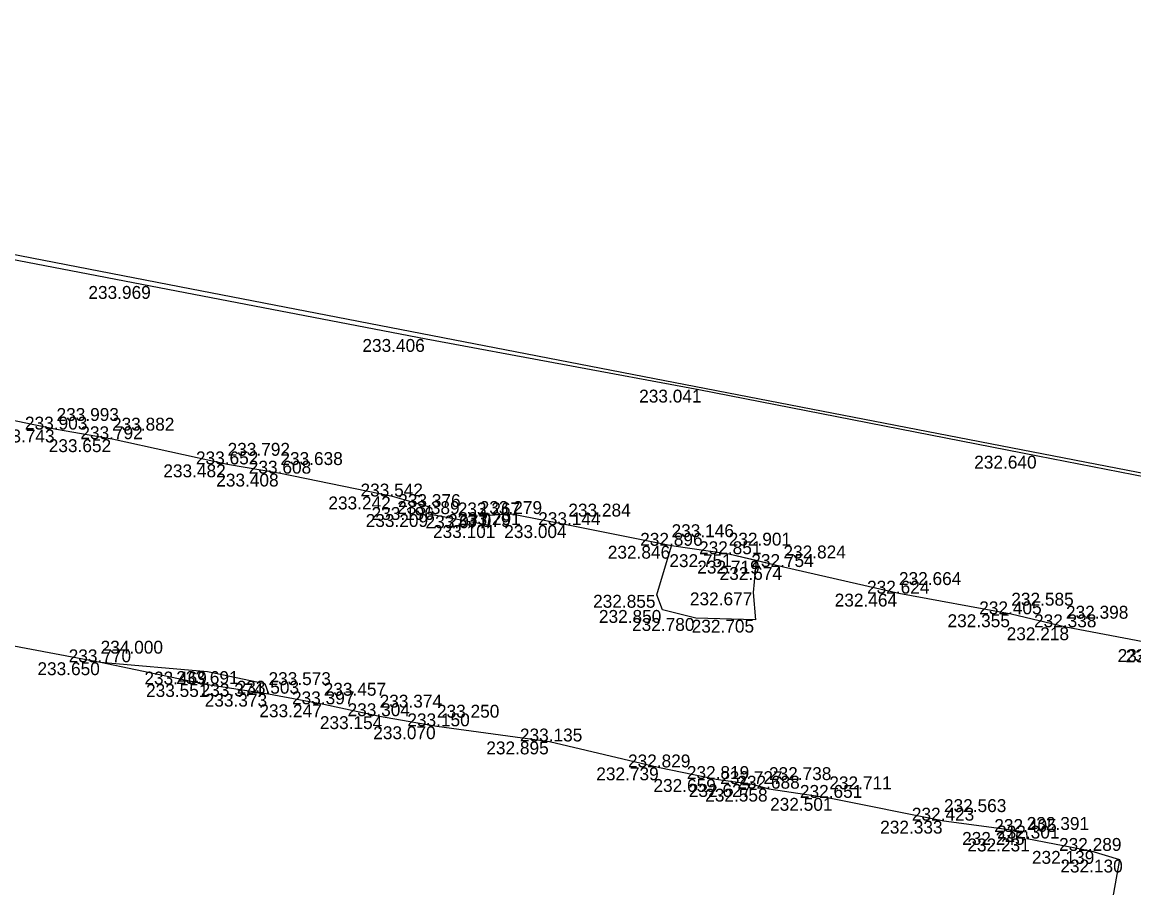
# Model space of a CAD drawing. Extents: x -599516 to -599132, y -1163668 to -1163119.
# Drawn here: x -599487.37 to -599461.53, y -1163141.72 to -1163121.59 of the extents above; entities that cross this region are included whole.
import ezdxf

# ---------------------------------------------------------------- set-up
doc = ezdxf.new("R2010")
doc.units = 0
for name, color, linetype in [('_ZEMERENI OBLAST', 7, 'Continuous'), ('Bod-oznac1', 7, 'Continuous'), ('Bod-oznac2', 7, 'Continuous'), ('Bod-oznac3', 7, 'Continuous'), ('Bod-vyska1', 7, 'Continuous'), ('Bod-vyska2', 7, 'Continuous'), ('Bod-vyska3', 7, 'Continuous'), ('Z_cela-hrobu-dolni-linie', 7, 'Continuous'), ('Z_cela-hrobu-horni-linie', 7, 'Continuous'), ('Z_komunikace', 7, 'Continuous'), ('Z_zdi-ohradni', 7, 'Continuous')]:
    doc.layers.add(name, color=color, linetype=linetype)

msp = doc.modelspace()

# ---------------------------------------------------------------- linework, layer by layer
at = {"layer": '_ZEMERENI OBLAST'}
msp.add_lwpolyline([(-599246.21, -1163173.61), (-599310.76, -1163161.2), (-599382.471, -1163147.382), (-599418.511, -1163140.298), (-599415.805, -1163126.425), (-599441.73, -1163121.594), (-599445.004, -1163135.25), (-599483.712, -1163127.751), (-599506.25, -1163123.345), (-599510.771, -1163146.476), (-599502.636, -1163301.975), (-599510.038, -1163302.355), (-599510.12, -1163309.17), (-599515.16, -1163309.664), (-599511.204, -1163380.278), (-599506.35, -1163380.56), (-599506.01, -1163391.1), (-599497.946, -1163390.674), (-599491.96, -1163502.01)], dxfattribs=at)
at = {"layer": 'Bod-oznac1'}
for p, q in [((-599484.381, -1163127.728), (-599484.381, -1163127.728)), ((-599477.98, -1163128.961), (-599477.98, -1163128.961)), ((-599471.642, -1163130.139), (-599471.642, -1163130.139)), ((-599486.568, -1163131.067), (-599486.568, -1163131.067)), ((-599485.279, -1163131.292), (-599485.279, -1163131.292)), ((-599482.593, -1163131.877), (-599482.593, -1163131.877)), ((-599463.763, -1163131.675), (-599463.763, -1163131.675)), ((-599481.366, -1163132.092), (-599481.366, -1163132.092)), ((-599478.758, -1163132.624), (-599478.758, -1163132.624)), ((-599477.892, -1163132.869), (-599477.892, -1163132.869)), ((-599477.916, -1163133.033), (-599477.916, -1163133.033)), ((-599476.509, -1163133.063), (-599476.509, -1163133.063)), ((-599475.999, -1163133.032), (-599475.999, -1163133.032)), ((-599476.548, -1163133.289), (-599476.548, -1163133.289)), ((-599474.675, -1163133.29), (-599474.675, -1163133.29)), ((-599472.276, -1163133.77), (-599472.276, -1163133.77)), ((-599470.948, -1163133.966), (-599470.948, -1163133.966)), ((-599470.31, -1163134.116), (-599470.31, -1163134.116)), ((-599469.676, -1163134.264), (-599469.676, -1163134.264)), ((-599472.617, -1163134.911), (-599472.617, -1163134.911)), ((-599470.376, -1163134.855), (-599470.376, -1163134.855)), ((-599466.992, -1163134.883), (-599466.992, -1163134.883)), ((-599472.484, -1163135.263), (-599472.484, -1163135.263)), ((-599471.713, -1163135.45), (-599471.713, -1163135.45)), ((-599470.327, -1163135.489), (-599470.327, -1163135.489)), ((-599464.381, -1163135.363), (-599464.381, -1163135.363)), ((-599463.111, -1163135.666), (-599463.111, -1163135.666)), ((-599485.544, -1163136.479), (-599485.544, -1163136.479)), ((-599483.056, -1163136.696), (-599483.056, -1163136.696)), ((-599483.11, -1163136.985), (-599483.11, -1163136.985)), ((-599481.724, -1163136.972), (-599481.724, -1163136.972)), ((-599481.642, -1163137.21), (-599481.642, -1163137.21)), ((-599480.36, -1163137.457), (-599480.36, -1163137.457)), ((-599479.06, -1163137.733), (-599479.06, -1163137.733)), ((-599477.728, -1163137.968), (-599477.728, -1163137.968)), ((-599475.111, -1163138.321), (-599475.111, -1163138.321)), ((-599472.553, -1163138.924), (-599472.553, -1163138.924)), ((-599471.238, -1163139.194), (-599471.238, -1163139.194)), ((-599470.403, -1163139.312), (-599470.403, -1163139.312)), ((-599470.012, -1163139.419), (-599470.012, -1163139.419)), ((-599468.61, -1163139.633), (-599468.61, -1163139.633)), ((-599465.946, -1163140.163), (-599465.946, -1163140.163)), ((-599464.031, -1163140.426), (-599464.031, -1163140.426)), ((-599464.023, -1163140.578), (-599464.023, -1163140.578)), ((-599462.536, -1163140.866), (-599462.536, -1163140.866)), ((-599461.865, -1163141.068), (-599461.865, -1163141.068))]:
    msp.add_line(p, q, dxfattribs=at)
at = {"layer": 'Bod-oznac2'}
for p, q in [((-599486.568, -1163131.067), (-599486.568, -1163131.067)), ((-599485.279, -1163131.292), (-599485.279, -1163131.292)), ((-599482.593, -1163131.877), (-599482.593, -1163131.877)), ((-599481.366, -1163132.092), (-599481.366, -1163132.092)), ((-599478.758, -1163132.624), (-599478.758, -1163132.624)), ((-599477.892, -1163132.869), (-599477.892, -1163132.869)), ((-599477.916, -1163133.033), (-599477.916, -1163133.033)), ((-599476.509, -1163133.063), (-599476.509, -1163133.063)), ((-599475.999, -1163133.032), (-599475.999, -1163133.032)), ((-599476.548, -1163133.289), (-599476.548, -1163133.289)), ((-599474.675, -1163133.29), (-599474.675, -1163133.29)), ((-599472.276, -1163133.77), (-599472.276, -1163133.77)), ((-599470.948, -1163133.966), (-599470.948, -1163133.966)), ((-599469.676, -1163134.264), (-599469.676, -1163134.264)), ((-599466.992, -1163134.883), (-599466.992, -1163134.883)), ((-599464.381, -1163135.363), (-599464.381, -1163135.363)), ((-599463.111, -1163135.666), (-599463.111, -1163135.666)), ((-599485.544, -1163136.479), (-599485.544, -1163136.479)), ((-599483.11, -1163136.985), (-599483.11, -1163136.985)), ((-599481.642, -1163137.21), (-599481.642, -1163137.21)), ((-599480.36, -1163137.457), (-599480.36, -1163137.457)), ((-599479.06, -1163137.733), (-599479.06, -1163137.733)), ((-599477.728, -1163137.968), (-599477.728, -1163137.968)), ((-599475.111, -1163138.321), (-599475.111, -1163138.321)), ((-599472.553, -1163138.924), (-599472.553, -1163138.924)), ((-599471.238, -1163139.194), (-599471.238, -1163139.194)), ((-599470.403, -1163139.312), (-599470.403, -1163139.312)), ((-599470.012, -1163139.419), (-599470.012, -1163139.419)), ((-599468.61, -1163139.633), (-599468.61, -1163139.633)), ((-599465.946, -1163140.163), (-599465.946, -1163140.163)), ((-599464.031, -1163140.426), (-599464.031, -1163140.426)), ((-599464.023, -1163140.578), (-599464.023, -1163140.578)), ((-599462.536, -1163140.866), (-599462.536, -1163140.866))]:
    msp.add_line(p, q, dxfattribs=at)
at = {"layer": 'Bod-oznac3'}
for p, q in [((-599486.568, -1163131.067), (-599486.568, -1163131.067)), ((-599485.279, -1163131.292), (-599485.279, -1163131.292)), ((-599482.593, -1163131.877), (-599482.593, -1163131.877)), ((-599481.366, -1163132.092), (-599481.366, -1163132.092)), ((-599474.675, -1163133.29), (-599474.675, -1163133.29)), ((-599472.276, -1163133.77), (-599472.276, -1163133.77)), ((-599470.948, -1163133.966), (-599470.948, -1163133.966)), ((-599469.676, -1163134.264), (-599469.676, -1163134.264)), ((-599466.992, -1163134.883), (-599466.992, -1163134.883)), ((-599464.381, -1163135.363), (-599464.381, -1163135.363)), ((-599463.111, -1163135.666), (-599463.111, -1163135.666)), ((-599485.544, -1163136.479), (-599485.544, -1163136.479)), ((-599481.642, -1163137.21), (-599481.642, -1163137.21)), ((-599480.36, -1163137.457), (-599480.36, -1163137.457)), ((-599479.06, -1163137.733), (-599479.06, -1163137.733)), ((-599477.728, -1163137.968), (-599477.728, -1163137.968)), ((-599470.012, -1163139.419), (-599470.012, -1163139.419)), ((-599468.61, -1163139.633), (-599468.61, -1163139.633)), ((-599465.946, -1163140.163), (-599465.946, -1163140.163)), ((-599464.023, -1163140.578), (-599464.023, -1163140.578))]:
    msp.add_line(p, q, dxfattribs=at)
at = {"layer": 'Z_cela-hrobu-dolni-linie'}
for points in [[(-599470.31, -1163134.116), (-599470.948, -1163133.966), (-599472.276, -1163133.77)], [(-599485.544, -1163136.479), (-599483.11, -1163136.985), (-599481.642, -1163137.21)]]:
    msp.add_lwpolyline(points, dxfattribs=at)
at = {"layer": 'Z_cela-hrobu-horni-linie'}
msp.add_line((-599472.553, -1163138.924), (-599471.238, -1163139.194), dxfattribs=at)
for points in [[(-599478.758, -1163132.624), (-599481.366, -1163132.092), (-599481.366, -1163132.092), (-599482.593, -1163131.877), (-599482.593, -1163131.877), (-599485.279, -1163131.292), (-599485.279, -1163131.292), (-599486.568, -1163131.067), (-599486.568, -1163131.067), (-599489.124, -1163130.542), (-599489.124, -1163130.542), (-599490.463, -1163130.286), (-599490.463, -1163130.286), (-599491.77, -1163130.047), (-599491.77, -1163130.047), (-599493.116, -1163129.792), (-599493.116, -1163129.792), (-599495.726, -1163129.278), (-599495.726, -1163129.278), (-599498.213, -1163128.768)], [(-599460.421, -1163136.173), (-599463.111, -1163135.666), (-599463.111, -1163135.666), (-599464.381, -1163135.363), (-599464.381, -1163135.363), (-599466.992, -1163134.883), (-599466.992, -1163134.883), (-599469.676, -1163134.264), (-599469.676, -1163134.264), (-599470.948, -1163133.966), (-599470.948, -1163133.966), (-599472.276, -1163133.77), (-599472.276, -1163133.77), (-599474.675, -1163133.29), (-599474.675, -1163133.29), (-599475.999, -1163133.032), (-599476.509, -1163133.063), (-599476.548, -1163133.289), (-599477.916, -1163133.033), (-599477.892, -1163132.869)], [(-599493.26, -1163134.992), (-599491.999, -1163135.268), (-599491.999, -1163135.268), (-599490.819, -1163135.502), (-599489.563, -1163135.715), (-599488.227, -1163135.974), (-599485.544, -1163136.479), (-599485.544, -1163136.479), (-599483.11, -1163136.985), (-599481.642, -1163137.21), (-599481.642, -1163137.21), (-599480.36, -1163137.457), (-599480.36, -1163137.457), (-599479.06, -1163137.733), (-599479.06, -1163137.733), (-599477.728, -1163137.968), (-599477.728, -1163137.968), (-599475.111, -1163138.321)], [(-599470.403, -1163139.312), (-599470.012, -1163139.419), (-599470.012, -1163139.419), (-599468.61, -1163139.633), (-599468.61, -1163139.633), (-599465.946, -1163140.163), (-599465.946, -1163140.163), (-599464.031, -1163140.426), (-599464.023, -1163140.578), (-599464.023, -1163140.578), (-599462.536, -1163140.866)]]:
    msp.add_lwpolyline(points, dxfattribs=at)
at = {"layer": 'Z_komunikace'}
for p, q in [((-599472.617, -1163134.911), (-599472.276, -1163133.77)), ((-599475.111, -1163138.321), (-599472.553, -1163138.924))]:
    msp.add_line(p, q, dxfattribs=at)
for points in [[(-599472.276, -1163133.77), (-599474.675, -1163133.29), (-599475.999, -1163133.032), (-599476.509, -1163133.063), (-599476.548, -1163133.289), (-599477.916, -1163133.033), (-599477.892, -1163132.869), (-599478.758, -1163132.624), (-599481.366, -1163132.092), (-599482.593, -1163131.877), (-599485.279, -1163131.292), (-599486.568, -1163131.067), (-599489.124, -1163130.542), (-599490.463, -1163130.286), (-599491.77, -1163130.047), (-599493.116, -1163129.792), (-599495.726, -1163129.278)], [(-599458.099, -1163144.192), (-599457.507, -1163140.877), (-599456.883, -1163136.941), (-599457.582, -1163136.836), (-599458.723, -1163136.614), (-599460.233, -1163136.181), (-599460.421, -1163136.173), (-599463.111, -1163135.666), (-599464.381, -1163135.363), (-599466.992, -1163134.883), (-599469.676, -1163134.264), (-599470.31, -1163134.116), (-599470.376, -1163134.855), (-599470.327, -1163135.489), (-599471.713, -1163135.45), (-599472.484, -1163135.263), (-599472.617, -1163134.911)], [(-599496.471, -1163134.455), (-599495.668, -1163134.605), (-599494.768, -1163134.775), (-599493.26, -1163134.992), (-599491.999, -1163135.268), (-599490.819, -1163135.502), (-599489.563, -1163135.715), (-599488.227, -1163135.974), (-599485.544, -1163136.479), (-599483.056, -1163136.696), (-599481.724, -1163136.972), (-599481.642, -1163137.21), (-599480.36, -1163137.457), (-599479.06, -1163137.733), (-599477.728, -1163137.968), (-599475.111, -1163138.321)], [(-599472.553, -1163138.924), (-599471.238, -1163139.194), (-599470.403, -1163139.312), (-599470.012, -1163139.419), (-599468.61, -1163139.633), (-599465.946, -1163140.163), (-599464.031, -1163140.426), (-599464.023, -1163140.578), (-599462.536, -1163140.866), (-599461.865, -1163141.068), (-599462.315, -1163143.585), (-599462.874, -1163145.293), (-599463.608, -1163148.458)]]:
    msp.add_lwpolyline(points, dxfattribs=at)
at = {"layer": 'Z_zdi-ohradni'}
msp.add_lwpolyline([(-599505.31, -1163127.1), (-599505.34, -1163127.084), (-599505.283, -1163126.831), (-599505.275, -1163126.779), (-599504.637, -1163123.757), (-599497.307, -1163125.207), (-599490.955, -1163126.463), (-599484.381, -1163127.728), (-599477.98, -1163128.961), (-599471.642, -1163130.139), (-599463.763, -1163131.675), (-599455.824, -1163133.226), (-599451.77, -1163133.983)], dxfattribs=at)

# ---------------------------------------------------------------- texts
at = {"layer": 'Bod-vyska1'}
for s, p in [('233.969', (-599485.828, -1163128.028)), ('233.406', (-599479.46, -1163129.261)), ('233.041', (-599473.029, -1163130.439)), ('233.743', (-599488.063, -1163131.367)), ('233.652', (-599486.749, -1163131.592)), ('233.482', (-599484.086, -1163132.177)), ('232.640', (-599465.243, -1163131.975)), ('233.408', (-599482.857, -1163132.392)), ('233.242', (-599480.251, -1163132.924)), ('233.196', (-599479.247, -1163133.169)), ('233.209', (-599479.384, -1163133.333)), ('233.077', (-599477.992, -1163133.363)), ('233.079', (-599477.469, -1163133.332)), ('233.101', (-599477.82, -1163133.589)), ('233.004', (-599476.164, -1163133.59)), ('232.846', (-599473.758, -1163134.07)), ('232.751', (-599472.327, -1163134.266)), ('232.719', (-599471.678, -1163134.416)), ('232.674', (-599471.159, -1163134.564)), ('232.855', (-599474.099, -1163135.211)), ('232.677', (-599471.85, -1163135.155)), ('232.464', (-599468.485, -1163135.183)), ('232.850', (-599473.964, -1163135.563)), ('232.780', (-599473.194, -1163135.75)), ('232.705', (-599471.808, -1163135.789)), ('232.355', (-599465.863, -1163135.663)), ('232.218', (-599464.489, -1163135.966)), ('232.040', (-599461.91, -1163136.473)), ('232.034', (-599461.724, -1163136.481)), ('233.650', (-599487.012, -1163136.779)), ('233.469', (-599484.526, -1163136.996)), ('233.551', (-599484.488, -1163137.285)), ('233.374', (-599483.219, -1163137.272)), ('233.373', (-599483.125, -1163137.51)), ('233.247', (-599481.855, -1163137.757)), ('233.154', (-599480.449, -1163138.033)), ('233.070', (-599479.208, -1163138.268)), ('232.895', (-599476.581, -1163138.621)), ('232.739', (-599474.025, -1163139.224)), ('232.659', (-599472.697, -1163139.494)), ('232.627', (-599471.875, -1163139.612)), ('232.558', (-599471.494, -1163139.719)), ('232.501', (-599469.986, -1163139.933)), ('232.333', (-599467.428, -1163140.463)), ('232.245', (-599465.524, -1163140.726)), ('232.231', (-599465.401, -1163140.878)), ('232.139', (-599463.902, -1163141.166)), ('232.130', (-599463.241, -1163141.368))]:
    msp.add_text(s, height=0.3, dxfattribs=at).set_placement(p)
at = {"layer": 'Bod-vyska2'}
for s, p in [('233.903', (-599487.302, -1163131.067)), ('233.792', (-599486.015, -1163131.292)), ('233.652', (-599483.328, -1163131.877)), ('233.608', (-599482.1, -1163132.092)), ('233.542', (-599479.504, -1163132.624)), ('233.376', (-599478.628, -1163132.869)), ('233.389', (-599478.651, -1163133.033)), ('233.267', (-599477.245, -1163133.063)), ('233.279', (-599476.735, -1163133.032)), ('233.291', (-599477.231, -1163133.289)), ('233.144', (-599475.375, -1163133.29)), ('232.896', (-599473.005, -1163133.77)), ('232.851', (-599471.637, -1163133.966)), ('232.754', (-599470.423, -1163134.264)), ('232.624', (-599467.733, -1163134.883)), ('232.405', (-599465.126, -1163135.363)), ('232.338', (-599463.852, -1163135.666)), ('233.770', (-599486.286, -1163136.479)), ('233.691', (-599483.787, -1163136.985)), ('233.503', (-599482.382, -1163137.21)), ('233.397', (-599481.096, -1163137.457)), ('233.304', (-599479.805, -1163137.733)), ('233.150', (-599478.416, -1163137.968)), ('233.135', (-599475.8, -1163138.321)), ('232.829', (-599473.288, -1163138.924)), ('232.819', (-599471.921, -1163139.194)), ('232.727', (-599471.146, -1163139.312)), ('232.688', (-599470.747, -1163139.419)), ('232.651', (-599469.293, -1163139.633)), ('232.423', (-599466.692, -1163140.163)), ('232.405', (-599464.776, -1163140.426)), ('232.301', (-599464.711, -1163140.578)), ('232.289', (-599463.271, -1163140.866))]:
    msp.add_text(s, height=0.3, dxfattribs=at).set_placement(p)
at = {"layer": 'Bod-vyska3'}
for s, p in [('233.993', (-599486.568, -1163130.867)), ('233.882', (-599485.279, -1163131.092)), ('233.792', (-599482.593, -1163131.677)), ('233.638', (-599481.366, -1163131.892)), ('233.284', (-599474.675, -1163133.09)), ('233.146', (-599472.276, -1163133.57)), ('232.901', (-599470.948, -1163133.766)), ('232.824', (-599469.676, -1163134.064)), ('232.664', (-599466.992, -1163134.683)), ('232.585', (-599464.381, -1163135.163)), ('232.398', (-599463.111, -1163135.466)), ('234.000', (-599485.544, -1163136.279)), ('233.573', (-599481.642, -1163137.01)), ('233.457', (-599480.36, -1163137.257)), ('233.374', (-599479.06, -1163137.533)), ('233.250', (-599477.728, -1163137.768)), ('232.738', (-599470.012, -1163139.219)), ('232.711', (-599468.61, -1163139.433)), ('232.563', (-599465.946, -1163139.963)), ('232.391', (-599464.023, -1163140.378))]:
    msp.add_text(s, height=0.3, dxfattribs=at).set_placement(p)

doc.saveas('drawing.dxf')
